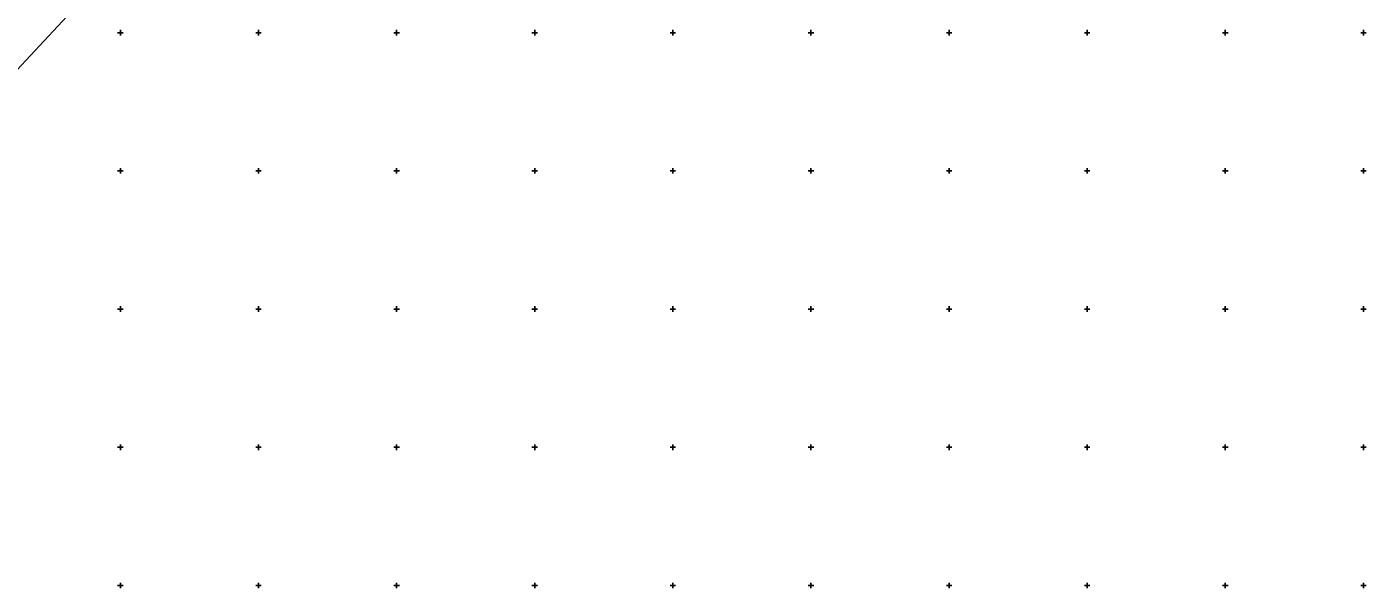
# Model space of a CAD drawing. Extents: x -711081 to -709338, y -1025122 to -1024092.
# Drawn here: x -709841.9 to -709599.5, y -1024750.5 to -1024648.9 of the extents above; entities that cross this region are included whole.
import ezdxf

# ---------------------------------------------------------------- set-up
doc = ezdxf.new("R2010")
doc.units = 0
doc.layers.add('Z_hektometricka_sit', color=7, linetype='Continuous')
doc.layers.add('Z_katastr_hranice', color=7, linetype='Continuous')

msp = doc.modelspace()

# ---------------------------------------------------------------- linework, layer by layer
at = {"layer": 'Z_hektometricka_sit'}
for p, q in [((-709825.5, -1024650), (-709824.5, -1024650)), ((-709825, -1024649.5), (-709825, -1024650.5)), ((-709800.5, -1024650), (-709799.5, -1024650)), ((-709800, -1024649.5), (-709800, -1024650.5)), ((-709775.5, -1024650), (-709774.5, -1024650)), ((-709775, -1024649.5), (-709775, -1024650.5)), ((-709750.5, -1024650), (-709749.5, -1024650)), ((-709750, -1024649.5), (-709750, -1024650.5)), ((-709725.5, -1024650), (-709724.5, -1024650)), ((-709725, -1024649.5), (-709725, -1024650.5)), ((-709700.5, -1024650), (-709699.5, -1024650)), ((-709700, -1024649.5), (-709700, -1024650.5)), ((-709675.5, -1024650), (-709674.5, -1024650)), ((-709675, -1024649.5), (-709675, -1024650.5)), ((-709650.5, -1024650), (-709649.5, -1024650)), ((-709650, -1024649.5), (-709650, -1024650.5)), ((-709625.5, -1024650), (-709624.5, -1024650)), ((-709625, -1024649.5), (-709625, -1024650.5)), ((-709600.5, -1024650), (-709599.5, -1024650)), ((-709600, -1024649.5), (-709600, -1024650.5)), ((-709825, -1024674.5), (-709825, -1024675.5)), ((-709800, -1024674.5), (-709800, -1024675.5)), ((-709775, -1024674.5), (-709775, -1024675.5)), ((-709750, -1024674.5), (-709750, -1024675.5)), ((-709725, -1024674.5), (-709725, -1024675.5)), ((-709700, -1024674.5), (-709700, -1024675.5)), ((-709675, -1024674.5), (-709675, -1024675.5)), ((-709650, -1024674.5), (-709650, -1024675.5)), ((-709625, -1024674.5), (-709625, -1024675.5)), ((-709600, -1024674.5), (-709600, -1024675.5)), ((-709825.5, -1024675), (-709824.5, -1024675)), ((-709800.5, -1024675), (-709799.5, -1024675)), ((-709775.5, -1024675), (-709774.5, -1024675)), ((-709750.5, -1024675), (-709749.5, -1024675)), ((-709725.5, -1024675), (-709724.5, -1024675)), ((-709700.5, -1024675), (-709699.5, -1024675)), ((-709675.5, -1024675), (-709674.5, -1024675)), ((-709650.5, -1024675), (-709649.5, -1024675)), ((-709625.5, -1024675), (-709624.5, -1024675)), ((-709600.5, -1024675), (-709599.5, -1024675)), ((-709825.5, -1024700), (-709824.5, -1024700)), ((-709825, -1024699.5), (-709825, -1024700.5)), ((-709800.5, -1024700), (-709799.5, -1024700)), ((-709800, -1024699.5), (-709800, -1024700.5)), ((-709775.5, -1024700), (-709774.5, -1024700)), ((-709775, -1024699.5), (-709775, -1024700.5)), ((-709750.5, -1024700), (-709749.5, -1024700)), ((-709750, -1024699.5), (-709750, -1024700.5)), ((-709725.5, -1024700), (-709724.5, -1024700)), ((-709725, -1024699.5), (-709725, -1024700.5)), ((-709700.5, -1024700), (-709699.5, -1024700)), ((-709700, -1024699.5), (-709700, -1024700.5)), ((-709675.5, -1024700), (-709674.5, -1024700)), ((-709675, -1024699.5), (-709675, -1024700.5)), ((-709650.5, -1024700), (-709649.5, -1024700)), ((-709650, -1024699.5), (-709650, -1024700.5)), ((-709625.5, -1024700), (-709624.5, -1024700)), ((-709625, -1024699.5), (-709625, -1024700.5)), ((-709600.5, -1024700), (-709599.5, -1024700)), ((-709600, -1024699.5), (-709600, -1024700.5)), ((-709825.5, -1024725), (-709824.5, -1024725)), ((-709825, -1024724.5), (-709825, -1024725.5)), ((-709800.5, -1024725), (-709799.5, -1024725)), ((-709800, -1024724.5), (-709800, -1024725.5)), ((-709775.5, -1024725), (-709774.5, -1024725)), ((-709775, -1024724.5), (-709775, -1024725.5)), ((-709750.5, -1024725), (-709749.5, -1024725)), ((-709750, -1024724.5), (-709750, -1024725.5)), ((-709725.5, -1024725), (-709724.5, -1024725)), ((-709725, -1024724.5), (-709725, -1024725.5)), ((-709700.5, -1024725), (-709699.5, -1024725)), ((-709700, -1024724.5), (-709700, -1024725.5)), ((-709675.5, -1024725), (-709674.5, -1024725)), ((-709675, -1024724.5), (-709675, -1024725.5)), ((-709650.5, -1024725), (-709649.5, -1024725)), ((-709650, -1024724.5), (-709650, -1024725.5)), ((-709625.5, -1024725), (-709624.5, -1024725)), ((-709625, -1024724.5), (-709625, -1024725.5)), ((-709600.5, -1024725), (-709599.5, -1024725)), ((-709600, -1024724.5), (-709600, -1024725.5)), ((-709825, -1024749.5), (-709825, -1024750.5)), ((-709800, -1024749.5), (-709800, -1024750.5)), ((-709775, -1024749.5), (-709775, -1024750.5)), ((-709750, -1024749.5), (-709750, -1024750.5)), ((-709725, -1024749.5), (-709725, -1024750.5)), ((-709700, -1024749.5), (-709700, -1024750.5)), ((-709675, -1024749.5), (-709675, -1024750.5)), ((-709650, -1024749.5), (-709650, -1024750.5)), ((-709625, -1024749.5), (-709625, -1024750.5)), ((-709600, -1024749.5), (-709600, -1024750.5)), ((-709825.5, -1024750), (-709824.5, -1024750)), ((-709800.5, -1024750), (-709799.5, -1024750)), ((-709775.5, -1024750), (-709774.5, -1024750)), ((-709750.5, -1024750), (-709749.5, -1024750)), ((-709725.5, -1024750), (-709724.5, -1024750)), ((-709700.5, -1024750), (-709699.5, -1024750)), ((-709675.5, -1024750), (-709674.5, -1024750)), ((-709650.5, -1024750), (-709649.5, -1024750)), ((-709625.5, -1024750), (-709624.5, -1024750)), ((-709600.5, -1024750), (-709599.5, -1024750))]:
    msp.add_line(p, q, dxfattribs=at)
at = {"layer": 'Z_katastr_hranice'}
msp.add_line((-709843.76, -1024656.78), (-709828.59, -1024640.47), dxfattribs=at)

doc.saveas('drawing.dxf')
